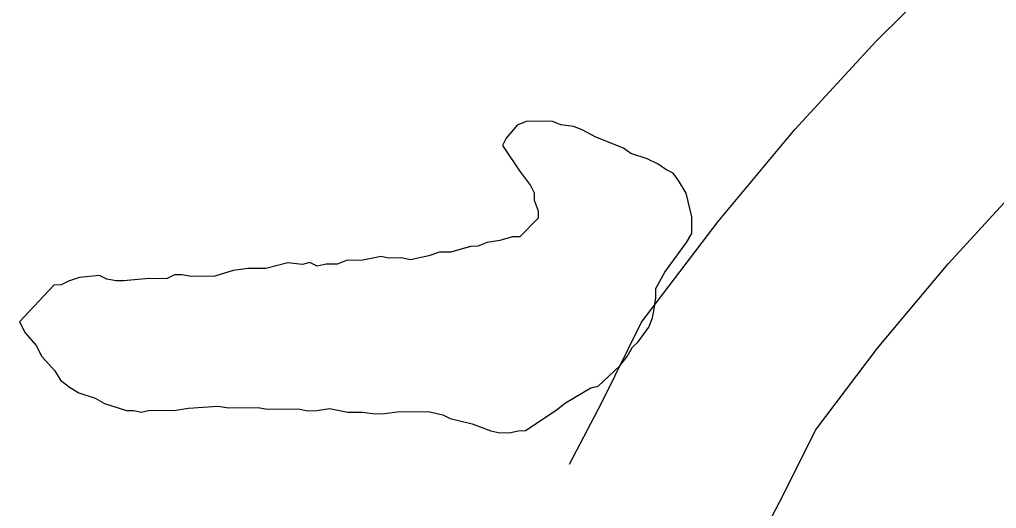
# Model space of a CAD drawing. Extents: x 3172231 to 3210228, y 940198 to 965780.
# Drawn here: x 3194717.6 to 3194861.5, y 951257.2 to 951329.2 of the extents above; entities that cross this region are included whole.
import ezdxf

# ---------------------------------------------------------------- set-up
doc = ezdxf.new("R2010")
doc.units = 0
for name, color, linetype in [('V-ROAD-CNTR', 7, 'Continuous'), ('V-SITE-VEGE', 7, 'Continuous'), ('V-TOPO-SHOR', 7, 'Continuous'), ('V-WETL-SWMP', 7, 'Continuous')]:
    doc.layers.add(name, color=color, linetype=linetype)

msp = doc.modelspace()

# ---------------------------------------------------------------- linework, layer by layer
at = {"layer": 'V-ROAD-CNTR'}
for points in [[(3194798.642, 951263.7), (3194803.365, 951272.796), (3194809.226, 951284.581), (3194820.505, 951299.444), (3194831.801, 951312.967), (3194843.724, 951325.942), (3194856.304, 951338.401), (3194860.05, 951341.684)], [(3194814.987, 951231.124), (3194818.721, 951237.736), (3194824.511, 951248.42), (3194830.111, 951259.204), (3194834.83, 951268.695), (3194843.979, 951280.75), (3194854.371, 951293.191), (3194865.336, 951305.124), (3194872.407, 951312.126)]]:
    msp.add_lwpolyline(points, dxfattribs=at)
at = {"layer": 'V-SITE-VEGE'}
for points in [[(3194773.847, 951294.052), (3194771.961, 951294.033), (3194770.881, 951294.293), (3194768.192, 951293.728), (3194765.768, 951293.706), (3194764.426, 951293.155), (3194762.812, 951293.14), (3194761.467, 951292.858), (3194760.385, 951293.386), (3194759.31, 951293.108), (3194757.154, 951293.353), (3194753.928, 951292.518), (3194751.235, 951292.493), (3194749.083, 951292.204), (3194746.398, 951291.371), (3194742.896, 951291.338), (3194741.548, 951291.594), (3194740.471, 951291.584), (3194739.398, 951291.035), (3194736.166, 951291.004), (3194732.938, 951290.705), (3194731.859, 951290.695), (3194730.509, 951290.953), (3194729.428, 951291.481), (3194726.464, 951291.184), (3194724.857, 951290.632), (3194723.784, 951290.083), (3194722.706, 951290.072), (3194717.638, 951284.637), (3194718.463, 951283.029), (3194720.097, 951281.16), (3194720.921, 951279.55), (3194722.825, 951277.414), (3194723.646, 951276.074), (3194725.002, 951275.009), (3194726.358, 951274.215), (3194728.789, 951273.428), (3194730.143, 951272.634), (3194733.383, 951271.587), (3194734.462, 951271.595), (3194735.541, 951271.337), (3194736.616, 951271.614), (3194740.655, 951271.655), (3194742.541, 951271.941), (3194746.846, 951272.251), (3194748.464, 951271.997), (3194752.773, 951272.038), (3194754.123, 951271.78), (3194758.7, 951271.823), (3194760.05, 951271.567), (3194761.397, 951271.579), (3194763.279, 951271.866), (3194765.977, 951271.352), (3194768.133, 951271.372), (3194770.019, 951271.12), (3194771.367, 951271.133), (3194773.249, 951271.419), (3194777.828, 951271.462), (3194779.989, 951270.944), (3194781.07, 951270.416), (3194784.31, 951269.637), (3194787.014, 951268.587), (3194788.361, 951268.329), (3194789.977, 951268.343), (3194791.052, 951268.624), (3194792.129, 951268.632), (3194796.68, 951271.638), (3194798.017, 951272.73), (3194801.767, 951274.917), (3194802.843, 951275.198), (3194806.048, 951278.192), (3194807.113, 951279.546), (3194807.907, 951280.901), (3194808.708, 951281.717), (3194810.303, 951283.887), (3194810.83, 951285.237), (3194811.088, 951286.589), (3194811.342, 951288.207), (3194811.327, 951289.552), (3194812.652, 951291.989), (3194815.843, 951296.329), (3194816.64, 951297.683), (3194816.617, 951300.108), (3194815.776, 951303.602), (3194814.68, 951305.475), (3194813.863, 951306.547), (3194812.782, 951307.075), (3194811.696, 951307.872), (3194810.072, 951308.664), (3194807.641, 951309.451), (3194806.556, 951310.247), (3194802.501, 951311.826), (3194800.606, 951312.885), (3194799.254, 951313.411), (3194797.366, 951313.661), (3194796.015, 951314.19), (3194792.244, 951314.155), (3194790.903, 951313.604), (3194789.303, 951311.703), (3194788.775, 951310.622), (3194791.235, 951306.872)], [(3194791.235, 951306.872), (3194792.871, 951304.732), (3194793.42, 951303.661), (3194793.43, 951302.584), (3194793.983, 951300.974), (3194793.993, 951299.895), (3194791.325, 951297.177), (3194790.247, 951297.167), (3194788.367, 951296.612), (3194786.485, 951296.325), (3194785.144, 951295.772), (3194784.067, 951295.764), (3194781.111, 951294.926), (3194779.495, 951294.912), (3194777.884, 951294.359), (3194775.197, 951293.794), (3194773.847, 951294.052)]]:
    msp.add_lwpolyline(points, dxfattribs=at)
at = {"layer": 'V-TOPO-SHOR'}
for points in [[(3194751.235, 951292.493), (3194749.083, 951292.204), (3194746.398, 951291.371), (3194742.896, 951291.338), (3194741.548, 951291.594), (3194740.471, 951291.584), (3194739.398, 951291.035), (3194736.166, 951291.004), (3194732.936, 951290.705), (3194731.859, 951290.695), (3194730.509, 951290.953), (3194729.428, 951291.481), (3194726.467, 951291.184), (3194724.857, 951290.632), (3194723.784, 951290.083), (3194722.706, 951290.072), (3194717.64, 951284.637), (3194718.463, 951283.029), (3194720.097, 951281.16), (3194720.921, 951279.55), (3194722.825, 951277.414), (3194723.646, 951276.074), (3194725.002, 951275.009), (3194726.358, 951274.215), (3194728.789, 951273.428), (3194730.143, 951272.634), (3194733.385, 951271.585), (3194734.462, 951271.595), (3194735.541, 951271.337), (3194736.616, 951271.616), (3194740.655, 951271.655), (3194742.539, 951271.941), (3194746.846, 951272.251), (3194748.464, 951271.997), (3194752.773, 951272.038), (3194754.123, 951271.78), (3194758.7, 951271.823), (3194760.05, 951271.567), (3194761.397, 951271.579), (3194763.279, 951271.866), (3194765.979, 951271.352), (3194768.133, 951271.372), (3194770.019, 951271.12), (3194771.367, 951271.133), (3194773.249, 951271.419), (3194777.828, 951271.462), (3194779.989, 951270.944), (3194781.07, 951270.416), (3194784.31, 951269.637), (3194787.014, 951268.587), (3194788.361, 951268.329), (3194789.977, 951268.343), (3194791.052, 951268.624), (3194792.129, 951268.634), (3194796.68, 951271.638), (3194798.017, 951272.73), (3194801.767, 951274.917), (3194802.843, 951275.198), (3194806.048, 951278.192), (3194807.113, 951279.548), (3194807.907, 951280.901), (3194808.708, 951281.717), (3194810.303, 951283.887), (3194810.83, 951285.237), (3194811.088, 951286.589), (3194811.342, 951288.207), (3194811.327, 951289.552), (3194812.652, 951291.989), (3194815.843, 951296.329), (3194816.64, 951297.683), (3194816.617, 951300.108), (3194815.776, 951303.602), (3194814.68, 951305.475), (3194813.863, 951306.547), (3194812.782, 951307.075), (3194811.696, 951307.872), (3194810.072, 951308.664), (3194807.641, 951309.451), (3194806.556, 951310.247), (3194802.501, 951311.826), (3194800.606, 951312.885), (3194799.254, 951313.411), (3194797.366, 951313.663), (3194796.015, 951314.19), (3194792.244, 951314.155), (3194790.903, 951313.604), (3194789.303, 951311.703), (3194788.775, 951310.62), (3194791.235, 951306.872), (3194792.871, 951304.732), (3194793.42, 951303.661), (3194793.43, 951302.584), (3194793.983, 951300.974), (3194793.993, 951299.895), (3194791.325, 951297.177), (3194790.247, 951297.167), (3194788.367, 951296.612), (3194786.485, 951296.325), (3194785.144, 951295.772), (3194784.067, 951295.764), (3194781.111, 951294.926)], [(3194781.111, 951294.926), (3194779.495, 951294.912), (3194777.884, 951294.359), (3194775.197, 951293.794), (3194773.847, 951294.052), (3194771.961, 951294.033), (3194770.881, 951294.293), (3194768.192, 951293.728), (3194765.77, 951293.706), (3194764.426, 951293.155), (3194762.812, 951293.14), (3194761.467, 951292.858), (3194760.385, 951293.386), (3194759.31, 951293.108), (3194757.154, 951293.355), (3194753.928, 951292.518), (3194751.235, 951292.493)]]:
    msp.add_lwpolyline(points, dxfattribs=at)
at = {"layer": 'V-WETL-SWMP'}
for p, q in [((3194796.014, 951314.19), (3194792.244, 951314.155)), ((3194797.366, 951313.664), (3194796.014, 951314.19)), ((3194790.902, 951313.604), (3194789.304, 951311.703)), ((3194792.244, 951314.155), (3194790.902, 951313.604)), ((3194799.254, 951313.412), (3194797.366, 951313.664)), ((3194800.606, 951312.886), (3194799.254, 951313.412)), ((3194802.501, 951311.826), (3194800.606, 951312.886)), ((3194789.304, 951311.703), (3194788.775, 951310.621)), ((3194806.556, 951310.248), (3194802.501, 951311.826)), ((3194788.775, 951310.621), (3194791.234, 951306.873)), ((3194807.641, 951309.45), (3194806.556, 951310.248)), ((3194810.072, 951308.665), (3194807.641, 951309.45)), ((3194811.696, 951307.872), (3194810.072, 951308.665)), ((3194812.781, 951307.074), (3194811.696, 951307.872)), ((3194813.863, 951306.546), (3194812.781, 951307.074)), ((3194791.234, 951306.873), (3194792.871, 951304.733)), ((3194814.681, 951305.476), (3194813.863, 951306.546)), ((3194792.871, 951304.733), (3194793.419, 951303.661)), ((3194815.776, 951303.601), (3194814.681, 951305.476)), ((3194793.419, 951303.661), (3194793.429, 951302.584)), ((3194816.617, 951300.107), (3194815.776, 951303.601)), ((3194793.429, 951302.584), (3194793.983, 951300.973)), ((3194793.993, 951299.895), (3194791.325, 951297.177)), ((3194793.983, 951300.973), (3194793.993, 951299.895)), ((3194816.639, 951297.683), (3194816.617, 951300.107)), ((3194790.248, 951297.167), (3194788.367, 951296.611)), ((3194791.325, 951297.177), (3194790.248, 951297.167)), ((3194815.844, 951296.329), (3194816.639, 951297.683)), ((3194784.066, 951295.763), (3194781.111, 951294.927)), ((3194785.143, 951295.773), (3194784.066, 951295.763)), ((3194786.485, 951296.324), (3194785.143, 951295.773)), ((3194788.367, 951296.611), (3194786.485, 951296.324)), ((3194812.652, 951291.989), (3194815.844, 951296.329)), ((3194770.881, 951294.293), (3194768.193, 951293.729)), ((3194771.961, 951294.033), (3194770.881, 951294.293)), ((3194773.846, 951294.051), (3194771.961, 951294.033)), ((3194775.196, 951293.794), (3194773.846, 951294.051)), ((3194777.884, 951294.358), (3194775.196, 951293.794)), ((3194779.495, 951294.912), (3194777.884, 951294.358)), ((3194781.111, 951294.927), (3194779.495, 951294.912)), ((3194757.153, 951293.356), (3194753.929, 951292.518)), ((3194759.31, 951293.107), (3194757.153, 951293.356)), ((3194760.385, 951293.387), (3194759.31, 951293.107)), ((3194761.467, 951292.858), (3194760.385, 951293.387)), ((3194762.812, 951293.14), (3194761.467, 951292.858)), ((3194764.427, 951293.155), (3194762.812, 951293.14)), ((3194765.769, 951293.706), (3194764.427, 951293.155)), ((3194768.193, 951293.729), (3194765.769, 951293.706)), ((3194726.467, 951291.184), (3194724.856, 951290.631)), ((3194729.427, 951291.481), (3194726.467, 951291.184)), ((3194730.51, 951290.953), (3194729.427, 951291.481)), ((3194740.47, 951291.584), (3194739.398, 951291.036)), ((3194741.547, 951291.594), (3194740.47, 951291.584)), ((3194742.896, 951291.338), (3194741.547, 951291.594)), ((3194746.398, 951291.37), (3194742.896, 951291.338)), ((3194749.083, 951292.204), (3194746.398, 951291.37)), ((3194751.235, 951292.493), (3194749.083, 951292.204)), ((3194753.929, 951292.518), (3194751.235, 951292.493)), ((3194811.328, 951289.553), (3194812.652, 951291.989)), ((3194722.707, 951290.072), (3194717.64, 951284.637)), ((3194723.784, 951290.082), (3194722.707, 951290.072)), ((3194724.856, 951290.631), (3194723.784, 951290.082)), ((3194731.859, 951290.696), (3194730.51, 951290.953)), ((3194732.936, 951290.706), (3194731.859, 951290.696)), ((3194736.166, 951291.005), (3194732.936, 951290.706)), ((3194739.398, 951291.036), (3194736.166, 951291.005)), ((3194811.341, 951288.206), (3194811.328, 951289.553)), ((3194811.087, 951286.588), (3194811.341, 951288.206)), ((3194810.83, 951285.238), (3194811.087, 951286.588)), ((3194717.64, 951284.637), (3194718.463, 951283.029)), ((3194810.304, 951283.887), (3194810.83, 951285.238)), ((3194718.463, 951283.029), (3194720.097, 951281.159)), ((3194808.708, 951281.717), (3194810.304, 951283.887)), ((3194720.097, 951281.159), (3194720.92, 951279.55)), ((3194807.907, 951280.902), (3194808.708, 951281.717)), ((3194807.112, 951279.547), (3194807.907, 951280.902)), ((3194720.92, 951279.55), (3194722.825, 951277.413)), ((3194806.047, 951278.191), (3194807.112, 951279.547)), ((3194722.825, 951277.413), (3194723.646, 951276.074)), ((3194802.843, 951275.198), (3194806.047, 951278.191)), ((3194723.646, 951276.074), (3194725.002, 951275.01)), ((3194725.002, 951275.01), (3194726.357, 951274.214)), ((3194726.357, 951274.214), (3194728.788, 951273.429)), ((3194798.018, 951272.729), (3194801.768, 951274.918)), ((3194801.768, 951274.918), (3194802.843, 951275.198)), ((3194728.788, 951273.429), (3194730.142, 951272.633)), ((3194730.142, 951272.633), (3194733.384, 951271.586)), ((3194796.681, 951271.639), (3194798.018, 951272.729)), ((3194733.384, 951271.586), (3194734.462, 951271.596)), ((3194734.462, 951271.596), (3194735.541, 951271.337)), ((3194735.541, 951271.337), (3194736.616, 951271.616)), ((3194736.616, 951271.616), (3194740.656, 951271.654)), ((3194740.656, 951271.654), (3194742.539, 951271.941)), ((3194742.539, 951271.941), (3194746.846, 951272.251)), ((3194746.846, 951272.251), (3194748.464, 951271.996)), ((3194748.464, 951271.996), (3194752.773, 951272.037)), ((3194752.773, 951272.037), (3194754.122, 951271.78)), ((3194754.122, 951271.78), (3194758.701, 951271.823)), ((3194758.701, 951271.823), (3194760.05, 951271.566)), ((3194760.05, 951271.566), (3194761.397, 951271.579)), ((3194761.397, 951271.579), (3194763.28, 951271.865)), ((3194763.28, 951271.865), (3194765.978, 951271.352)), ((3194765.978, 951271.352), (3194768.133, 951271.372)), ((3194768.133, 951271.372), (3194770.02, 951271.12)), ((3194770.02, 951271.12), (3194771.367, 951271.133)), ((3194771.367, 951271.133), (3194773.25, 951271.42)), ((3194773.25, 951271.42), (3194777.828, 951271.463)), ((3194777.828, 951271.463), (3194779.988, 951270.944)), ((3194792.13, 951268.633), (3194796.681, 951271.639)), ((3194779.988, 951270.944), (3194781.07, 951270.416)), ((3194781.07, 951270.416), (3194784.31, 951269.638)), ((3194784.31, 951269.638), (3194787.013, 951268.586)), ((3194787.013, 951268.586), (3194788.362, 951268.329)), ((3194788.362, 951268.329), (3194789.978, 951268.344)), ((3194789.978, 951268.344), (3194791.053, 951268.623)), ((3194791.053, 951268.623), (3194792.13, 951268.633))]:
    msp.add_line(p, q, dxfattribs=at)

doc.saveas('drawing.dxf')
